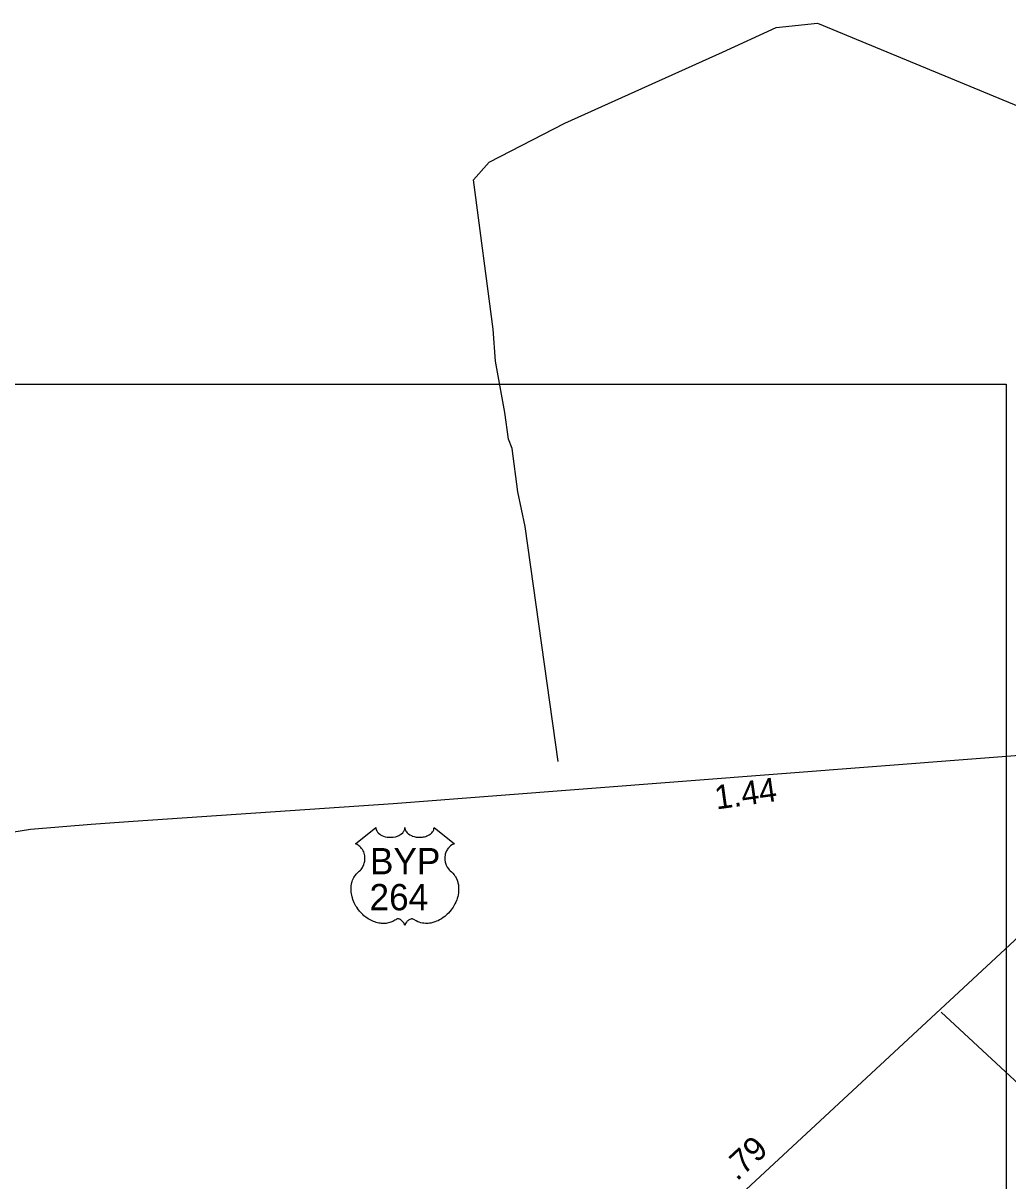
# Model space of a CAD drawing. Extents: x 2532689 to 2764727, y 536648 to 732970.
# Drawn here: x 2709229 to 2714374, y 663937 to 669984 of the extents above; entities that cross this region are included whole.
import ezdxf

# ---------------------------------------------------------------- set-up
doc = ezdxf.new("R2010")
doc.units = 0
for name, color, linetype in [('Exist Hydrographic Creek Single Shore', 7, 'Continuous'), ('Exist Road Primary US Attributed', 7, 'Continuous'), ('Exist Road Primary US Mileage Hundredths English Label', 7, 'Continuous'), ('Exist Road Primary US Shield CELL', 7, 'Continuous'), ('Exist Road Primary US Shield Number Label', 7, 'Continuous'), ('Map Preparation Inset Cut Line', 7, 'Continuous')]:
    doc.layers.add(name, color=color, linetype=linetype)

msp = doc.modelspace()

# ---------------------------------------------------------------- linework, layer by layer
at = {"layer": 'Exist Hydrographic Creek Single Shore'}
for points in [[(2712023.8, 666126.5), (2711851.7, 667354.1), (2711814.6, 667536.5), (2711783.7, 667761.8), (2711765.6, 667810.3), (2711745.7, 667950.8), (2711697.7, 668218), (2711684.6, 668385), (2711582.7, 669165.6), (2711663.7, 669257.6), (2712058.6, 669460.9), (2712882.5, 669832.4), (2713163.7, 669961.9), (2713379.6, 669983.7), (2714710.6, 669433.4)], [(2714026.5, 664818), (2714745, 664150.8), (2714771.3, 664133.4), (2714807.8, 664118.1), (2714849.4, 664133), (2714915, 664140.5), (2715257.7, 664194.2), (2715297, 664209.2), (2715367.6, 664192.7), (2715422.1, 664159.9), (2715482.6, 664139.1), (2715494.9, 664127.4), (2715509.7, 664095.7), (2715533.9, 664078.2), (2715564, 664070.9), (2715610.1, 664061.8), (2715646, 664064.7), (2715700.2, 664063.8), (2715751.4, 664058.4)]]:
    msp.add_lwpolyline(points, dxfattribs=at)
at = {"layer": 'Exist Road Primary US Attributed'}
for points in [[(2708876.2, 665710.4), (2709268.2, 665772.8), (2709584.2, 665799.6), (2709803.5, 665816), (2711162.3, 665906.9), (2715201.1, 666219.9), (2715888.8, 666255.1)], [(2712718.2, 663623.5), (2714891.1, 665639.2), (2715098.6, 665830.4), (2715165.4, 665891.8), (2715275.2, 665986.6), (2715484.4, 666107.7), (2715726.4, 666204.6), (2715888.8, 666255.1)]]:
    msp.add_lwpolyline(points, dxfattribs=at)
at = {"layer": 'Exist Road Primary US Shield CELL'}
msp.add_lwpolyline([(2711071.7, 665781.8), (2711072, 665777.4), (2711073.1, 665772.2), (2711073.9, 665769.5), (2711076.3, 665764.3), (2711080.4, 665758.3), (2711086, 665752.3), (2711092.3, 665747.1), (2711096.6, 665744.3), (2711103.8, 665740.4), (2711112, 665737), (2711121.2, 665734.3), (2711130.6, 665732.4), (2711140.8, 665731.3), (2711150.9, 665731.1), (2711161.8, 665731.9), (2711173.9, 665734.3), (2711179.5, 665735.7), (2711185.7, 665737.8), (2711191.4, 665740.2), (2711197.8, 665743.6), (2711202.9, 665746.9), (2711206.9, 665749.8), (2711212.5, 665755.2), (2711217, 665760.8), (2711218.9, 665763.9), (2711220.5, 665766.9), (2711222.7, 665773.3), (2711223.4, 665776.1), (2711223.8, 665782), (2711224.2, 665777.1), (2711224.7, 665774), (2711225.5, 665771), (2711226.8, 665767.8), (2711229, 665763.3), (2711231.5, 665759.5), (2711236.3, 665753.9), (2711239.2, 665751.2), (2711241.9, 665749), (2711249.1, 665744), (2711257.6, 665739.7), (2711261.7, 665737.9), (2711266, 665736.4), (2711271.4, 665734.8), (2711277, 665733.4), (2711282.5, 665732.5), (2711288.1, 665731.7), (2711293.9, 665731.2), (2711298.6, 665731.1), (2711304.4, 665731.2), (2711309.7, 665731.5), (2711315.2, 665732.1), (2711321.2, 665733.1), (2711326.1, 665734.2), (2711332.5, 665735.9), (2711338.2, 665738), (2711343.3, 665740.2), (2711349.9, 665743.6), (2711355.2, 665746.9), (2711359.1, 665750.1), (2711363.8, 665754.4), (2711368.2, 665759.4), (2711370.7, 665763.1), (2711372.6, 665767), (2711374.3, 665771), (2711375.3, 665775.3), (2711375.8, 665779), (2711375.9, 665782.1), (2711482.2, 665697.5), (2711479.7, 665696.5), (2711473.9, 665693.7), (2711469.3, 665691), (2711462, 665685.8), (2711458.9, 665683), (2711455.7, 665680.1), (2711452.8, 665676.9), (2711450.3, 665674), (2711447.2, 665669.7), (2711444.5, 665665.4), (2711441.8, 665660.7), (2711439.8, 665656.6), (2711436.5, 665648.1), (2711435, 665642.7), (2711433.9, 665638.1), (2711432.7, 665628.6), (2711432.4, 665624.1), (2711432.4, 665619.7), (2711432.6, 665614.9), (2711433.1, 665610.4), (2711433.9, 665605.7), (2711434.6, 665601.6), (2711436, 665596.5), (2711437.8, 665590.6), (2711440.2, 665584.9), (2711445, 665575.6), (2711451.3, 665566.2), (2711455.7, 665560.9), (2711460.1, 665556.4), (2711466.7, 665550.9), (2711470.2, 665547.7), (2711474.3, 665543.7), (2711481, 665535.9), (2711483.7, 665532.3), (2711486.4, 665528.2), (2711488.9, 665524), (2711491.4, 665519.5), (2711493.4, 665515.5), (2711497.2, 665506.4), (2711499.9, 665497.6), (2711501.1, 665492.9), (2711503.1, 665482.5), (2711503.9, 665477.3), (2711504.7, 665467.2), (2711504.7, 665454.9), (2711503.8, 665443.2), (2711501.6, 665429.6), (2711499.8, 665421.4), (2711497, 665411.9), (2711494.3, 665403.7), (2711489.4, 665391.6), (2711485.1, 665382.8), (2711479.5, 665372.5), (2711475.7, 665366.3), (2711471.2, 665359.6), (2711465.6, 665351.9), (2711459.1, 665343.8), (2711451.3, 665335.2), (2711444.9, 665328.8), (2711436.6, 665321.4), (2711431.6, 665317.3), (2711424.5, 665311.9), (2711414.7, 665305.3), (2711405, 665299.8), (2711396.8, 665295.5), (2711389.5, 665292.4), (2711380.1, 665288.8), (2711364.4, 665284.5), (2711358.7, 665283.3), (2711351.9, 665282.3), (2711345.6, 665281.7), (2711339.4, 665281.3), (2711331.1, 665281.3), (2711322.9, 665281.9), (2711315.1, 665283), (2711307, 665284.7), (2711298.6, 665287.3), (2711290.9, 665290.3), (2711283.1, 665294.1), (2711269.9, 665302.4), (2711266.1, 665304.4), (2711264, 665305), (2711258.9, 665305.2), (2711254.2, 665304.2), (2711249.3, 665302.3), (2711246.3, 665300.7), (2711242.4, 665298.1), (2711239.4, 665295.7), (2711235.7, 665292.3), (2711233.2, 665289.4), (2711231.3, 665287.1), (2711227.6, 665281.3), (2711226.3, 665278.5), (2711224.9, 665274.9), (2711223.7, 665269.7), (2711222, 665276.3), (2711220.1, 665280.7), (2711217.8, 665284.5), (2711215.5, 665287.8), (2711211.8, 665292.1), (2711208.4, 665295.3), (2711204.4, 665298.6), (2711200.1, 665301.1), (2711196.7, 665302.9), (2711193.6, 665304.1), (2711189.8, 665305), (2711186.6, 665305.3), (2711184, 665305.2), (2711180.5, 665304.4), (2711175.7, 665300.9), (2711171.1, 665297.8), (2711166.2, 665294.7), (2711160.3, 665291.6), (2711156, 665289.6), (2711150.8, 665287.6), (2711144.8, 665285.6), (2711138.3, 665283.9), (2711131.5, 665282.5), (2711125.6, 665281.6), (2711119.3, 665281), (2711113.6, 665280.8), (2711107.6, 665280.9), (2711102, 665281.4), (2711095.6, 665281.9), (2711087.5, 665283.1), (2711080.9, 665284.6), (2711073.9, 665286.5), (2711066.6, 665288.8), (2711058.9, 665291.7), (2711049.3, 665295.9), (2711042.5, 665299.4), (2711031.9, 665305.5), (2711019.5, 665314.1), (2711010.1, 665321.7), (2711003.2, 665327.9), (2710993.1, 665338.2), (2710987.2, 665344.9), (2710977.9, 665357), (2710971.9, 665365.7), (2710968.1, 665372.1), (2710962.4, 665382.4), (2710959.3, 665388.9), (2710955.3, 665398.3), (2710952.1, 665406.9), (2710949.5, 665415.1), (2710948.1, 665420.3), (2710946.1, 665429.4), (2710944.8, 665435.8), (2710943.7, 665444.7), (2710943, 665454), (2710942.9, 665462.7), (2710943.1, 665469.8), (2710943.9, 665478.2), (2710945.3, 665487), (2710947, 665494.6), (2710948.5, 665500.1), (2710950.8, 665506.7), (2710953.8, 665514.1), (2710957.3, 665521.1), (2710960.7, 665527), (2710964.9, 665533.2), (2710969, 665538.6), (2710974.4, 665544.5), (2710980.1, 665549.9), (2710985.3, 665554.1), (2710991.4, 665560.1), (2710994.6, 665563.8), (2710998.5, 665568.8), (2711001.6, 665573.6), (2711004, 665577.8), (2711007.2, 665584), (2711009.2, 665588.6), (2711011.6, 665595.8), (2711012.9, 665600.8), (2711014.1, 665607.3), (2711014.9, 665613.4), (2711015.2, 665621), (2711015.1, 665627.2), (2711014.2, 665634.6), (2711012.9, 665641.6), (2711011.2, 665647.8), (2711008.6, 665654.8), (2711006.1, 665660), (2711002.1, 665666.9), (2710997.5, 665673.4), (2710992.9, 665678.7), (2710988.2, 665683.4), (2710983.6, 665686.9), (2710979.3, 665690), (2710973.9, 665693.3), (2710968.7, 665695.8), (2710965.5, 665697.1)], close=True, dxfattribs=at)
at = {"layer": 'Map Preparation Inset Cut Line'}
msp.add_lwpolyline([(2693698.4, 668098.2), (2714365.1, 668098.2), (2714365.1, 647477.9), (2693698.4, 647477.9)], close=True, dxfattribs=at)

# ---------------------------------------------------------------- texts
at = {"layer": 'Exist Road Primary US Mileage Hundredths English Label'}
for s, rotation, p in [('1.44', 7.97434, (2712851, 665876.1)), ('.79', 42.85118, (2712958.7, 663931.8))]:
    msp.add_text(s, height=125, rotation=rotation, dxfattribs=at).set_placement(p)
at = {"layer": 'Exist Road Primary US Shield Number Label'}
for s, p in [('BYP', (2711041.3, 665537.7)), ('264', (2711038.8, 665349.8))]:
    msp.add_text(s, height=137.5, dxfattribs=at).set_placement(p)

doc.saveas('drawing.dxf')
